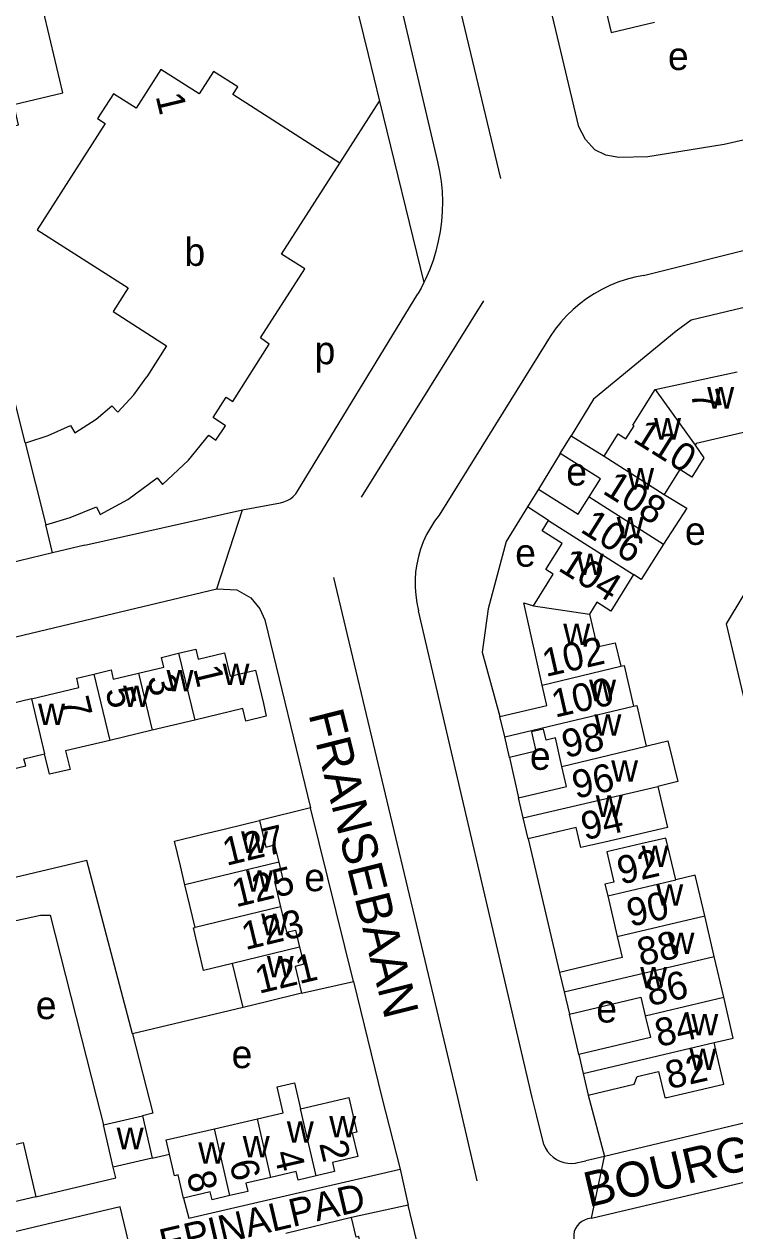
# Model space of a CAD drawing. Extents: x 157768 to 159790, y 387230 to 389604.
# Drawn here: x 159253.1 to 159355, y 388480.9 to 388653.9 of the extents above; entities that cross this region are included whole.
import ezdxf

# ---------------------------------------------------------------- set-up
doc = ezdxf.new("R2010")
doc.units = 0
for name, color, linetype in [('BLT_Basislijn', 7, 'Continuous'), ('BLT_Bebouwing', 7, 'Continuous'), ('BLT_Centroide', 7, 'Continuous'), ('BLT_Huisnummer', 7, 'Continuous'), ('BLT_Huisnummer_ tussenligend', 7, 'Continuous'), ('BLT_Onderverdeling_panden', 7, 'Continuous'), ('BLT_Straatnaam', 7, 'Continuous'), ('BLT_Straatnaam_verkleind', 7, 'Continuous'), ('BLT_Vlakafsluiter', 7, 'Continuous')]:
    doc.layers.add(name, color=color, linetype=linetype)

msp = doc.modelspace()

# ---------------------------------------------------------------- linework, layer by layer
at = {"layer": 'BLT_Basislijn'}
for p, q in [((159310.64, 388676.79), (159321.35, 388631.81)), ((159296.2, 388674.74), (159302.37, 388649.6)), ((159304.43, 388667.83), (159312.35, 388634.19)), ((159302.37, 388649.6), (159304.01, 388642.88)), ((159298.34, 388634.01), (159304.01, 388642.88)), ((159304.01, 388642.88), (159310.39, 388616.88)), ((159341.87, 388617.9), (159404.18, 388633.43)), ((159292.27, 388586.98), (159309.52, 388615.25)), ((159318.94, 388614.23), (159301.41, 388586.09)), ((159327.85, 388608.15), (159312.58, 388583.54)), ((159329.92, 388592.36), (159326.79, 388587.27)), ((159284.36, 388584.29), (159289.82, 388585.31)), ((159261.78, 388579.23), (159284.36, 388584.29)), ((159261.78, 388579.23), (159257.13, 388578.1)), ((159257.13, 388578.1), (159247.28, 388575.71)), ((159294.13, 388541.57), (159286.82, 388539.72)), ((159300.29, 388516.66), (159294.13, 388541.57)), ((159292.85, 388514.97), (159300.29, 388516.66)), ((159284.46, 388512.94), (159268.61, 388509.13)), ((159332.58, 388506.18), (159331.24, 388511.96)), ((159369.83, 388499.58), (159336.29, 388491.57)), ((159327.57, 388493.29), (159326.56, 388497.34)), ((159271.44, 388491.31), (159273.92, 388491.89)), ((159332.45, 388490.67), (159333.62, 388490.93)), ((159336.29, 388491.57), (159333.62, 388490.93)), ((159306.97, 388489.75), (159308.15, 388484.57)), ((159308.15, 388484.57), (159300, 388482.81)), ((159314.37, 388458.12), (159308.15, 388484.57)), ((159334.42, 388482.71), (159333.85, 388482.59))]:
    msp.add_line(p, q, dxfattribs=at)
for points in [[(159375.59, 388641.72), (159353.42, 388636.67), (159342.51, 388634.9), (159338.32, 388634.83), (159336.47, 388635.14), (159334.89, 388635.93), (159333.53, 388637.4), (159332.6, 388639.22), (159325.51, 388668.96)], [(159253.23, 388593.87), (159236.69, 388660.17), (159236.85, 388661.02), (159243.76, 388662.76)], [(159312.35, 388634.19), (159312.64, 388632.78), (159312.85, 388631.36), (159312.99, 388629.93), (159313.04, 388628.49), (159313.01, 388627.06), (159312.9, 388625.62), (159312.72, 388624.2), (159312.45, 388622.79), (159312.11, 388621.39), (159311.69, 388620.02), (159311.19, 388618.67), (159310.62, 388617.35), (159310.39, 388616.88)], [(159310.39, 388616.88), (159309.98, 388616.07), (159309.52, 388615.25)], [(159341.87, 388617.9), (159340.63, 388617.65), (159339.4, 388617.32), (159338.21, 388616.92), (159337.04, 388616.44), (159335.9, 388615.88), (159334.8, 388615.26), (159333.74, 388614.57), (159332.72, 388613.81), (159331.76, 388612.99), (159330.85, 388612.11), (159330, 388611.18), (159329.2, 388610.19), (159328.48, 388609.16), (159327.85, 388608.15)], [(159371.35, 388616.86), (159348.71, 388611.48), (159346.55, 388609.91), (159334.72, 388600.17), (159331.51, 388594.91)], [(159289.82, 388585.31), (159290.32, 388585.42), (159290.8, 388585.6), (159291.25, 388585.86), (159291.65, 388586.18), (159292, 388586.56), (159292.27, 388586.98)], [(159312.58, 388583.54), (159311.91, 388582.65), (159311.31, 388581.71), (159310.77, 388580.73), (159310.3, 388579.71), (159309.91, 388578.66), (159309.6, 388577.59), (159309.36, 388576.49), (159309.2, 388575.39), (159309.12, 388574.27), (159309.12, 388573.16), (159309.21, 388572.04), (159309.37, 388570.93), (159309.61, 388569.82)], [(159325.22, 388584.72), (159322.16, 388579.75), (159319.62, 388570.08), (159318.76, 388563.87), (159321.26, 388554.65)], [(159362.58, 388530.82), (159353.77, 388567.95), (159360.94, 388579.86), (159378.8, 388584.12)], [(159257.13, 388578.1), (159256.17, 388582.14)], [(159297.43, 388574.6), (159315.18, 388500), (159317.97, 388488.08)], [(159226.36, 388525.52), (159219.76, 388552.57), (159219.96, 388556.55), (159221.82, 388558.67), (159223.38, 388559.3), (159280.72, 388572.95)], [(159280.72, 388572.95), (159283.58, 388572.82), (159285.57, 388571.67), (159286.86, 388570.08), (159287.56, 388568.49), (159294.13, 388541.57)], [(159326.56, 388497.34), (159325.89, 388500), (159309.61, 388569.82)], [(159322.65, 388548.78), (159323.93, 388542.97)], [(159325.31, 388537.1), (159329.83, 388517.96)], [(159268.61, 388509.13), (159262.06, 388533.99), (159226.36, 388525.52)], [(159241.77, 388523.18), (159255.42, 388526.18), (159256.8, 388526.16), (159263.45, 388500), (159264.43, 388496.1)], [(159300.29, 388516.66), (159304.33, 388500), (159306.97, 388489.75)], [(159268.61, 388509.13), (159271.53, 388497.77), (159270.02, 388497.4)], [(159333.95, 388500.35), (159336.29, 388491.57)], [(159334.42, 388482.71), (159399.6, 388498.08), (159400.12, 388498.09), (159416.85, 388489.29)], [(159327.57, 388493.29), (159327.8, 388492.76), (159328.11, 388492.27), (159328.47, 388491.83), (159328.9, 388491.44), (159329.37, 388491.12), (159329.89, 388490.86), (159330.43, 388490.68), (159331, 388490.58), (159331.57, 388490.55), (159332.14, 388490.61), (159332.45, 388490.67)], [(159254.75, 388485.78), (159266.24, 388488.49), (159265.81, 388490.01)], [(159275.91, 388485.57), (159276.68, 388482.72), (159306.97, 388489.75)], [(159270.4, 388475.74), (159268.99, 388475.4), (159266.84, 388484.32), (159230.76, 388475.76)], [(159333.85, 388482.59), (159333.41, 388482.44), (159333.01, 388482.23), (159332.66, 388481.95), (159332.36, 388481.61), (159332.12, 388481.22), (159331.95, 388480.8), (159331.87, 388480.36), (159331.86, 388479.9), (159331.93, 388479.45), (159331.97, 388479.3)]]:
    msp.add_lwpolyline(points, dxfattribs=at)
at = {"layer": 'BLT_Bebouwing'}
for p, q in [((159329.92, 388592.36), (159331.51, 388594.91)), ((159331.51, 388594.91), (159336.22, 388591.96)), ((159253.23, 388593.87), (159256.17, 388582.14)), ((159335.71, 388588.72), (159329.92, 388592.36)), ((159334.08, 388586.15), (159335.71, 388588.72)), ((159328.27, 388582.77), (159325.22, 388584.72)), ((159277.52, 388554.14), (159271.43, 388552.68)), ((159271.43, 388552.68), (159265.35, 388551.22)), ((159353.37, 388514.38), (159352.02, 388520.23)), ((159284.46, 388512.94), (159282.94, 388519.24)), ((159264.43, 388496.1), (159270.02, 388497.4)), ((159270.02, 388497.4), (159271.44, 388491.31)), ((159265.81, 388490.01), (159264.43, 388496.1)), ((159280.35, 388495.53), (159286.51, 388496.96)), ((159271.44, 388491.31), (159265.81, 388490.01))]:
    msp.add_line(p, q, dxfattribs=at)
for points in [[(159341.36, 388663.07), (159341.02, 388664.51), (159338.52, 388663.91), (159338.85, 388662.51), (159335.14, 388661.63), (159337.25, 388652.74), (159343.45, 388654.21)], [(159283.69, 388644.92), (159280.21, 388647.15), (159278.15, 388643.94), (159272.68, 388647.43), (159269.13, 388641.87), (159265.86, 388643.96), (159263.58, 388640.38), (159264.67, 388639.68), (159254.93, 388624.44)], [(159298.34, 388634.01), (159282.98, 388643.82), (159283.69, 388644.92)], [(159283, 388599.82), (159288.22, 388608.03), (159286.97, 388608.94), (159293.29, 388618.83), (159289.99, 388620.93), (159298.34, 388634.01)], [(159254.93, 388624.44), (159267.98, 388616.1), (159265.82, 388612.71), (159273.5, 388607.8), (159270.66, 388603.35)], [(159253.23, 388593.87), (159253.58, 388593.97), (159256.51, 388594.93), (159259.74, 388596.37), (159260.32, 388595.31), (159263.41, 388597.3), (159265.66, 388599.19), (159266.5, 388598.28), (159268.82, 388600.77), (159270.66, 388603.35)], [(159343.54, 388601.53), (159355.29, 388604.05)], [(159336.22, 388591.96), (159338.22, 388595.16), (159339.33, 388594.47), (159340.51, 388596.35), (159340.36, 388596.44), (159343.54, 388601.53)], [(159256.17, 388582.14), (159259.65, 388583.17), (159263.46, 388584.71), (159263.98, 388583.63), (159267.94, 388585.78), (159272.14, 388588.85), (159272.93, 388587.9), (159276.62, 388591.4), (159279.54, 388594.97), (159280.55, 388594.29), (159281.93, 388596.35), (159280.18, 388597.53), (159282.04, 388600.43), (159283, 388599.82)], [(159357.24, 388595.6), (159349.4, 388593.79), (159349.25, 388593.55)], [(159349.25, 388593.55), (159350.54, 388591.75), (159348.8, 388588.96), (159347.07, 388590.06), (159344.82, 388586.46)], [(159326.79, 388587.27), (159325.22, 388584.72)], [(159326.79, 388587.27), (159332.5, 388583.67), (159334.08, 388586.15)], [(159344.82, 388586.46), (159348.06, 388584.54), (159344.72, 388579.37)], [(159326.09, 388570.52), (159328.93, 388575.06), (159327.86, 388575.73), (159330.2, 388579.46), (159327.32, 388581.29), (159328.27, 388582.77)], [(159344.72, 388579.37), (159341.54, 388574.28), (159340.44, 388574.99)], [(159340.44, 388574.99), (159337.16, 388569.75), (159335.18, 388571.04), (159334.12, 388569.34)], [(159327.33, 388559.16), (159324.72, 388570.95), (159326.09, 388570.52)], [(159334.12, 388569.34), (159335.2, 388564.62), (159337.82, 388565.22), (159338.6, 388561.85)], [(159269.47, 388560.87), (159273.08, 388561.74), (159272.75, 388563.13), (159275.22, 388563.72)], [(159275.22, 388563.72), (159277.69, 388564.32), (159278.03, 388562.88), (159281.78, 388563.78), (159282.59, 388560.43), (159286.22, 388561.3), (159287.37, 388556.51), (159287.77, 388554.7), (159284.85, 388554), (159284.41, 388555.8), (159277.52, 388554.14)], [(159263.08, 388560.73), (159265.53, 388561.32), (159265.85, 388560), (159269.47, 388560.87)], [(159338.6, 388561.85), (159339.09, 388561.97), (159340.43, 388556.12)], [(159254.13, 388557.18), (159260.93, 388558.81), (159260.62, 388560.14), (159263.08, 388560.73)], [(159254.13, 388557.18), (159251.16, 388556.47), (159250.69, 388558.45), (159246.97, 388557.56), (159246.65, 388558.9), (159244.15, 388558.3)], [(159321.26, 388554.65), (159328.01, 388556.22), (159327.33, 388559.16)], [(159340.43, 388556.12), (159340.91, 388556.24), (159342.25, 388550.39)], [(159321.99, 388551.71), (159321.26, 388554.65)], [(159330.18, 388547.5), (159329.24, 388551.58), (159327.9, 388551.26), (159327.53, 388552.83), (159325.79, 388552.43), (159326.43, 388549.68), (159322.65, 388548.78)], [(159265.35, 388551.22), (159259.02, 388549.71), (159259.66, 388547.07), (159256.71, 388546.37), (159256.01, 388549.28)], [(159322.65, 388548.78), (159321.99, 388551.71)], [(159342.25, 388550.39), (159342.59, 388550.47), (159345.37, 388551.14), (159346.77, 388545.31), (159343.94, 388544.63)], [(159246.43, 388548.73), (159247.07, 388546.07), (159253.29, 388547.55), (159253.05, 388548.57), (159256.01, 388549.28)], [(159323.93, 388542.97), (159330.85, 388544.6), (159330.18, 388547.5)], [(159343.94, 388544.63), (159345.3, 388538.71), (159337.75, 388536.97), (159336.31, 388536.64)], [(159324.6, 388540.12), (159323.93, 388542.97)], [(159276.13, 388530.49), (159275.47, 388533.23), (159274.61, 388536.77), (159278.48, 388537.71), (159281.96, 388538.55), (159286.82, 388539.72)], [(159286.82, 388539.72), (159287.74, 388535.93), (159288.97, 388536.23), (159289.57, 388533.75)], [(159325.31, 388537.1), (159324.6, 388540.12)], [(159336.31, 388536.64), (159332.88, 388535.85), (159332.22, 388538.73), (159325.31, 388537.1)], [(159346.48, 388531.21), (159345.06, 388537.22), (159341.48, 388536.38), (159336.61, 388535.23)], [(159336.61, 388535.23), (159337.63, 388530.91), (159336.33, 388530.6), (159336.73, 388528.91)], [(159289.57, 388533.75), (159290.17, 388531.27), (159288.95, 388530.97), (159289.82, 388527.35)], [(159350.64, 388526.07), (159349.27, 388531.91), (159346.48, 388531.21)], [(159277.61, 388524.4), (159276.13, 388530.49)], [(159336.73, 388528.91), (159338.1, 388523.09)], [(159289.82, 388527.35), (159290.7, 388523.73), (159291.96, 388524.03), (159292.56, 388521.57)], [(159352.02, 388520.23), (159350.64, 388526.07)], [(159282.94, 388519.24), (159278.79, 388518.24), (159277.34, 388524.33), (159277.61, 388524.4)], [(159338.1, 388523.09), (159338.81, 388520.08), (159329.83, 388517.96)], [(159292.56, 388521.57), (159293.15, 388519.11), (159291.92, 388518.81), (159292.85, 388514.97)], [(159329.83, 388517.96), (159330.49, 388515.15)], [(159292.85, 388514.97), (159287.99, 388513.79), (159284.46, 388512.94)], [(159330.49, 388515.15), (159331.24, 388511.96)], [(159331.24, 388511.96), (159341.49, 388514.38), (159342.11, 388511.73)], [(159351.98, 388507.88), (159354.74, 388508.54), (159353.37, 388514.38)], [(159342.11, 388511.73), (159342.85, 388508.6), (159332.58, 388506.18)], [(159344.91, 388500), (159345.23, 388500), (159353.39, 388501.93), (159352.24, 388506.79), (159351.98, 388507.88)], [(159332.58, 388506.18), (159333.22, 388503.45)], [(159333.22, 388503.45), (159333.95, 388500.35)], [(159333.95, 388500.35), (159340.55, 388501.91), (159340.94, 388503.01)], [(159340.94, 388503.01), (159344.03, 388503.74), (159344.91, 388500)], [(159286.51, 388496.96), (159290.19, 388497.82), (159289.33, 388501.52), (159291.85, 388502.11), (159292.71, 388498.41)], [(159292.71, 388498.41), (159299.61, 388500), (159300.76, 388495.04), (159300.12, 388494.89), (159300.9, 388491.53), (159297.26, 388490.68), (159297.56, 388489.39), (159294.95, 388488.79)], [(159273.92, 388491.89), (159273.45, 388493.93), (159280.35, 388495.53)], [(159249.02, 388492.65), (159252.91, 388493.57), (159254.75, 388485.78)], [(159275.91, 388485.57), (159275.13, 388488.91), (159274.64, 388488.8), (159273.92, 388491.89)], [(159288.46, 388488.56), (159284.86, 388487.72), (159285.14, 388486.55), (159282.58, 388485.95)], [(159294.95, 388488.79), (159292.34, 388488.18), (159292.06, 388489.4), (159288.46, 388488.56)], [(159254.75, 388485.78), (159244.53, 388483.36), (159244.24, 388484.6), (159242.34, 388484.15)], [(159282.58, 388485.95), (159280.02, 388485.36), (159279.76, 388486.47), (159275.91, 388485.57)], [(159300, 388482.81), (159290.58, 388480.53)], [(159303.74, 388474.38), (159303.35, 388476.04), (159302.09, 388475.74), (159301.06, 388480.08), (159300.67, 388479.99), (159300, 388482.81)]]:
    msp.add_lwpolyline(points, dxfattribs=at)
msp.add_lwpolyline([(159241.31, 388655.43), (159241.31, 388655.43), (159245.36, 388637.9), (159252.28, 388639.5), (159251.61, 388642.43), (159258.61, 388644.08), (159255.16, 388658.68)], close=True, dxfattribs=at)
at = {"layer": 'BLT_Onderverdeling_panden'}
for p, q in [((159343.54, 388601.53), (159349.25, 388593.55)), ((159336.22, 388591.96), (159344.82, 388586.46)), ((159334.08, 388586.15), (159344.72, 388579.37)), ((159328.27, 388582.77), (159340.44, 388574.99)), ((159326.09, 388570.52), (159334.12, 388569.34)), ((159275.22, 388563.72), (159277.52, 388554.14)), ((159327.33, 388559.16), (159338.6, 388561.85)), ((159263.08, 388560.73), (159265.35, 388551.22)), ((159269.47, 388560.87), (159271.43, 388552.68)), ((159321.99, 388551.71), (159340.43, 388556.12)), ((159330.18, 388547.5), (159342.25, 388550.39)), ((159324.6, 388540.12), (159343.94, 388544.63)), ((159289.57, 388533.75), (159276.13, 388530.49)), ((159336.73, 388528.91), (159346.48, 388531.21)), ((159289.82, 388527.35), (159277.61, 388524.4)), ((159338.1, 388523.09), (159350.64, 388526.07)), ((159292.56, 388521.57), (159282.94, 388519.24)), ((159330.49, 388515.15), (159352.02, 388520.23)), ((159342.11, 388511.73), (159353.37, 388514.38)), ((159333.22, 388503.45), (159351.98, 388507.88)), ((159294.95, 388488.79), (159292.71, 388498.41)), ((159282.58, 388485.95), (159280.35, 388495.53)), ((159288.46, 388488.56), (159286.51, 388496.96))]:
    msp.add_line(p, q, dxfattribs=at)
msp.add_lwpolyline([(159254.13, 388557.18), (159256.01, 388549.28)], dxfattribs=at)
at = {"layer": 'BLT_Vlakafsluiter'}
for p, q in [((159280.72, 388572.95), (159284.36, 388584.29)), ((159334.42, 388482.71), (159336.29, 388491.57))]:
    msp.add_line(p, q, dxfattribs=at)

# ---------------------------------------------------------------- texts
at = {"layer": 'BLT_Centroide'}
for s, p in [('e', (159345.37, 388647.35)), ('b', (159276.05, 388619.27)), ('p', (159294.71, 388605.16)), ('w', (159351, 388598.81)), ('w', (159343.38, 388594.36)), ('e', (159330.79, 388587.77)), ('w', (159339.52, 388587.19)), ('w', (159338.02, 388580.19)), ('e', (159347.81, 388579.26)), ('e', (159323.47, 388576.13)), ('w', (159332.3, 388574.92)), ('w', (159330.36, 388564.88)), ('w', (159273.48, 388558.25)), ('w', (159281.52, 388559.16)), ('w', (159334.06, 388556.84)), ('w', (159267.25, 388556.02)), ('w', (159255.07, 388553.41)), ('w', (159334.83, 388551.88)), ('e', (159325.58, 388547)), ('w', (159337.23, 388545.31)), ('w', (159335.02, 388540.25)), ('w', (159284.17, 388535.09)), ('w', (159341.59, 388533.06)), ('w', (159284.88, 388529.53)), ('e', (159293.24, 388529.59)), ('w', (159343.69, 388527.5)), ('w', (159287.05, 388523.28)), ('w', (159345.31, 388520.59)), ('w', (159287.86, 388517.25)), ('w', (159341.39, 388515.66)), ('e', (159254.74, 388511.25)), ('e', (159335.1, 388510.76)), ('w', (159348.72, 388508.91)), ('e', (159282.81, 388504.22)), ('w', (159348.45, 388503.94)), ('w', (159296.81, 388494.28)), ('w', (159266.34, 388492.6)), ('w', (159290.73, 388493.52)), ('w', (159278.02, 388490.53)), ('w', (159284.41, 388491.42))]:
    msp.add_text(s, height=4, dxfattribs=at).set_placement(p)
at = {"layer": 'BLT_Huisnummer'}
for s, rotation, p in [('1', 283.5089, (159271.9, 388643.61)), ('7', 282.953, (159348.58, 388601.07)), ('110', 327.9446, (159340.18, 388594.18)), ('106', 327.9347, (159332.65, 388581.21)), ('102', 12.8005, (159327.86, 388560.31)), ('1', 283.4932, (159277.29, 388561.51)), ('7', 283.4866, (159258.34, 388557)), ('98', 12.8005, (159330.68, 388548.68)), ('94', 12.8005, (159333.43, 388536.88)), ('127', 13.5834, (159282.06, 388533.22)), ('92', 12.8005, (159338.61, 388530.53)), ('121', 13.5916, (159286.73, 388514.87)), ('86', 12.8005, (159342.74, 388513.09)), ('82', 12.8005, (159345.52, 388501.18)), ('2', 283.0877, (159295.35, 388493.42)), ('8', 283.0923, (159276.34, 388489.02))]:
    msp.add_text(s, height=4, rotation=rotation, dxfattribs=at).set_placement(p)
at = {"layer": 'BLT_Huisnummer_ tussenligend'}
for s, rotation, p in [('108', 327.9347, (159335.84, 388586.73)), ('104', 327.9347, (159329.46, 388575.69)), ('3', 283.4932, (159270.69, 388560.2)), ('100', 12.8005, (159329.19, 388554.47)), ('5', 283.4932, (159264.69, 388558.44)), ('96', 12.8005, (159332.15, 388542.83)), ('125', 13.5916, (159283.42, 388527.27)), ('90', 12.8005, (159339.98, 388524.47)), ('123', 13.5916, (159284.79, 388521.14)), ('88', 12.8005, (159341.48, 388518.83)), ('84', 12.8005, (159344.01, 388507.23)), ('4', 283.0877, (159288.85, 388492.05)), ('6', 283.0877, (159282.48, 388490.68))]:
    msp.add_text(s, height=4, rotation=rotation, dxfattribs=at).set_placement(p)
at = {"layer": 'BLT_Straatnaam'}
for s, rotation, p in [('FRANSEBAAN', 284.1041, (159293.82, 388554.99)), ('BOURGOGNELAAN', 13.2727, (159334.01, 388484.26))]:
    msp.add_text(s, height=5, rotation=rotation, dxfattribs=at).set_placement(p)
at = {"layer": 'BLT_Straatnaam_verkleind'}
msp.add_text('EPINALPAD', height=4, rotation=13.1215, dxfattribs=at).set_placement((159273.02, 388477.1))

doc.saveas('drawing.dxf')
